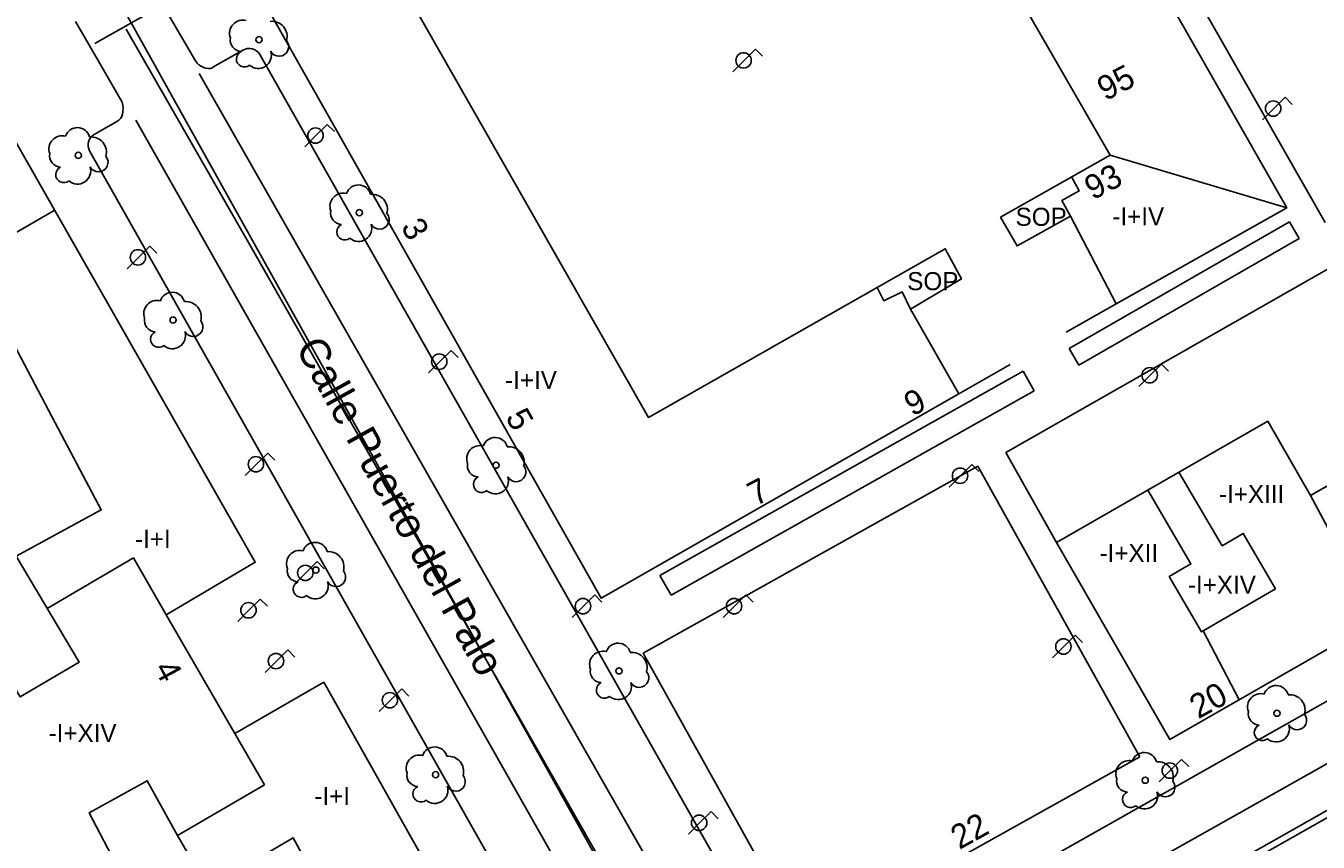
# Model space of a CAD drawing. Extents: x 282771 to 285132, y 4823109 to 4825496.
# Drawn here: x 283530.2 to 283637.2, y 4823537.7 to 4823605.3 of the extents above; entities that cross this region are included whole.
import ezdxf

# ---------------------------------------------------------------- set-up
doc = ezdxf.new("R2010")
doc.units = 0
for name, color, linetype in [('ACERA-BORDILLO', 7, 'Continuous'), ('ACERA-INTERIOR', 7, 'Continuous'), ('ARBOL', 7, 'Continuous'), ('CALLE-EJE', 7, 'Continuous'), ('CALLE-TEXTO', 7, 'Continuous'), ('EDIFICIO', 7, 'Continuous'), ('FAROLA', 7, 'Continuous'), ('MEDIANERA', 7, 'Continuous'), ('NUM-LOCAL', 7, 'Continuous'), ('NUM-PORTAL', 7, 'Continuous'), ('SENAL-VIARIA', 7, 'Continuous'), ('TXT-ALTURA-EDIFICIO', 7, 'Continuous'), ('ZONA-VERDE', 7, 'Continuous')]:
    doc.layers.add(name, color=color, linetype=linetype)

msp = doc.modelspace()

# ---------------------------------------------------------------- linework, layer by layer
at = {"layer": 'ACERA-BORDILLO'}
for points in [[(283588.51, 4823534.14), (283549.54, 4823602.96), (283549.44, 4823603.11), (283549.3, 4823603.24), (283549.13, 4823603.35), (283548.94, 4823603.43), (283548.74, 4823603.46), (283548.53, 4823603.46), (283548.35, 4823603.41), (283548.18, 4823603.34), (283545.85, 4823602.02), (283545.48, 4823601.8), (283545.28, 4823601.8), (283545.07, 4823601.83), (283544.87, 4823601.89), (283544.68, 4823601.99), (283544.5, 4823602.11), (283544.35, 4823602.25), (283544.22, 4823602.42), (283540.28, 4823609.2)], [(283534.27, 4823605.69), (283536.18, 4823602.41), (283538.15, 4823599.02), (283538.23, 4823598.59), (283538.21, 4823598.22), (283538.18, 4823598.01), (283538.11, 4823597.82), (283538, 4823597.65), (283537.86, 4823597.51), (283537.71, 4823597.4), (283535.82, 4823596.34), (283535.67, 4823596.23), (283535.54, 4823596.09), (283535.43, 4823595.93), (283535.35, 4823595.73), (283535.32, 4823595.53), (283535.33, 4823595.33), (283535.37, 4823595.14), (283535.45, 4823594.97), (283574.33, 4823526.22)], [(283721.89, 4823596.88), (283604.16, 4823530.29)]]:
    msp.add_lwpolyline(points, dxfattribs=at)
at = {"layer": 'ACERA-INTERIOR'}
for points in [[(283616.32, 4823579.94), (283620.45, 4823582.31)], [(283607.42, 4823574.84), (283611.67, 4823577.27)]]:
    msp.add_lwpolyline(points, dxfattribs=at)
at = {"layer": 'ARBOL'}
for centre in [(283549.47, 4823604.18), (283534.51, 4823594.6), (283557.78, 4823589.85), (283542.36, 4823580.96), (283569.1, 4823568.93), (283554.18, 4823560.24), (283579.28, 4823551.89), (283633.76, 4823548.38), (283564.09, 4823543.29), (283622.85, 4823542.83)]:
    msp.add_circle(centre, 0.255, dxfattribs=at)
for centre, radius, start, end in [((283548.14, 4823604.71), 1.1, 75.4318, 200.5561), ((283550.53, 4823604.44), 1.27, 345.0327, 95.7993), ((283548.03, 4823604.14), 0.935, 168.599, 268.1324), ((283551.14, 4823603.61), 0.797, 208.9625, 38.991), ((283548.27, 4823602.59), 0.672, 113.7367, 309.4725), ((283549.41, 4823602.89), 1.09, 228.9545, 17.928), ((283534.44, 4823595.86), 1.04, 15.6423, 161.3843), ((283533.18, 4823595.13), 1.1, 75.4318, 200.5561), ((283535.57, 4823594.86), 1.27, 345.0327, 95.7993), ((283533.07, 4823594.56), 0.935, 168.599, 268.1324), ((283536.18, 4823594.03), 0.797, 208.9625, 38.991), ((283533.31, 4823593.01), 0.672, 113.7367, 309.4725), ((283534.45, 4823593.31), 1.09, 228.9545, 17.928), ((283557.71, 4823591.11), 1.04, 15.6423, 161.3843), ((283556.45, 4823590.38), 1.1, 75.4318, 200.5561), ((283558.84, 4823590.11), 1.27, 345.0327, 95.7993), ((283556.34, 4823589.81), 0.935, 168.599, 268.1324), ((283559.45, 4823589.28), 0.797, 208.9625, 38.991), ((283556.58, 4823588.26), 0.672, 113.7367, 309.4725), ((283557.72, 4823588.56), 1.09, 228.9545, 17.928), ((283542.29, 4823582.22), 1.04, 15.6423, 161.3843), ((283541.03, 4823581.49), 1.1, 75.4318, 200.5561), ((283543.42, 4823581.22), 1.27, 345.0327, 95.7993), ((283540.92, 4823580.92), 0.935, 168.599, 268.1324), ((283544.03, 4823580.39), 0.797, 208.9625, 38.991), ((283541.16, 4823579.37), 0.672, 113.7367, 309.4725), ((283542.3, 4823579.67), 1.09, 228.9545, 17.928), ((283569.03, 4823570.19), 1.04, 15.6423, 161.3843), ((283567.77, 4823569.46), 1.1, 75.4318, 200.5561), ((283570.16, 4823569.19), 1.27, 345.0327, 95.7993), ((283567.66, 4823568.89), 0.935, 168.599, 268.1324), ((283570.77, 4823568.36), 0.797, 208.9625, 38.991), ((283567.9, 4823567.34), 0.672, 113.7367, 309.4725), ((283569.04, 4823567.64), 1.09, 228.9545, 17.928), ((283552.85, 4823560.77), 1.1, 75.4318, 200.5561), ((283554.11, 4823561.5), 1.04, 15.6423, 161.3843), ((283555.24, 4823560.5), 1.27, 345.0327, 95.7993), ((283552.74, 4823560.2), 0.935, 168.599, 268.1324), ((283555.85, 4823559.67), 0.797, 208.9625, 38.991), ((283552.98, 4823558.65), 0.672, 113.7367, 309.4725), ((283554.12, 4823558.95), 1.09, 228.9545, 17.928), ((283579.21, 4823553.15), 1.04, 15.6423, 161.3843), ((283577.95, 4823552.42), 1.1, 75.4318, 200.5561), ((283580.34, 4823552.15), 1.27, 345.0327, 95.7993), ((283577.84, 4823551.85), 0.935, 168.599, 268.1324), ((283578.08, 4823550.3), 0.672, 113.7367, 309.4725), ((283579.22, 4823550.6), 1.09, 228.9545, 17.928), ((283580.95, 4823551.32), 0.797, 208.9625, 38.991), ((283632.43, 4823548.91), 1.1, 75.4318, 200.5561), ((283633.69, 4823549.64), 1.04, 15.6423, 161.3843), ((283634.82, 4823548.64), 1.27, 345.0327, 95.7993), ((283632.32, 4823548.34), 0.935, 168.599, 268.1324), ((283635.43, 4823547.81), 0.797, 208.9625, 38.991), ((283632.56, 4823546.79), 0.672, 113.7367, 309.4725), ((283633.7, 4823547.09), 1.09, 228.9545, 17.928), ((283564.02, 4823544.55), 1.04, 15.6423, 161.3843), ((283562.76, 4823543.82), 1.1, 75.4318, 200.5561), ((283565.15, 4823543.55), 1.27, 345.0327, 95.7993), ((283621.52, 4823543.36), 1.1, 75.4318, 200.5561), ((283622.78, 4823544.09), 1.04, 15.6423, 161.3843), ((283562.65, 4823543.25), 0.935, 168.599, 268.1324), ((283623.91, 4823543.09), 1.27, 345.0327, 95.7993), ((283562.89, 4823541.7), 0.672, 113.7367, 309.4725), ((283564.03, 4823542), 1.09, 228.9545, 17.928), ((283565.76, 4823542.72), 0.797, 208.9625, 38.991), ((283621.41, 4823542.79), 0.935, 168.599, 268.1324), ((283624.52, 4823542.26), 0.797, 208.9625, 38.991), ((283621.65, 4823541.24), 0.672, 113.7367, 309.4725), ((283622.79, 4823541.54), 1.09, 228.9545, 17.928)]:
    msp.add_arc(centre, radius, start, end, dxfattribs=at)
at = {"layer": 'CALLE-EJE'}
for points in [[(283590.52, 4823512.86), (283529.62, 4823622.26)], [(283747.47, 4823601.81), (283590.52, 4823512.86)]]:
    msp.add_lwpolyline(points, dxfattribs=at)
at = {"layer": 'EDIFICIO'}
for points in [[(283610.88, 4823589.47), (283612.24, 4823587.1), (283616.67, 4823589.55), (283620.45, 4823582.31), (283634.57, 4823590.25), (283602.28, 4823646.94), (283545.69, 4823614.78), (283577.81, 4823557.91), (283607.42, 4823574.84), (283603.43, 4823581.86), (283607.63, 4823584.37), (283606.29, 4823586.86), (283581.72, 4823572.89), (283560.16, 4823610.73), (283598.71, 4823631.5), (283619.95, 4823594.63), (283610.88, 4823589.47)], [(283516.61, 4823600.44), (283524.17, 4823604.73), (283549.16, 4823560.89), (283541.79, 4823556.54), (283547.48, 4823546.69), (283554.83, 4823550.95), (283566.04, 4823531.03)], [(283530.65, 4823531.23), (283519.61, 4823550.1), (283526.89, 4823554.37), (283529.7, 4823549.74), (283534.58, 4823552.61), (283529.36, 4823561.4), (283536.41, 4823565.22), (283532.59, 4823572.43), (283527.79, 4823581.52), (283525.15, 4823585.79), (283520.13, 4823583.08), (283522.5, 4823578.6), (283514.99, 4823574.34), (283504.15, 4823593.36), (283507.69, 4823595.38), (283511.43, 4823597.5), (283514.46, 4823592.65), (283519.53, 4823595.57), (283516.61, 4823600.44)], [(283615.52, 4823562.54), (283633, 4823572.57), (283636.53, 4823566.41), (283648.6, 4823573.33), (283654.32, 4823563.08), (283624.9, 4823546.2), (283615.52, 4823562.54)], [(283559.99, 4823523.84), (283552.31, 4823538.05), (283545.24, 4823533.93), (283542.72, 4823538.25), (283540.22, 4823542.79), (283535.41, 4823540.12), (283537.88, 4823535.43)]]:
    msp.add_lwpolyline(points, dxfattribs=at)
at = {"layer": 'FAROLA'}
for p, q in [((283590.58, 4823603.4), (283589.64, 4823602.47)), ((283591.17, 4823602.81), (283590.58, 4823603.4)), ((283589.64, 4823602.47), (283588.71, 4823601.53)), ((283634.43, 4823599.41), (283633.49, 4823598.48)), ((283635.02, 4823598.82), (283634.43, 4823599.41)), ((283633.49, 4823598.48), (283632.56, 4823597.54)), ((283555.13, 4823597.17), (283554.19, 4823596.24)), ((283555.72, 4823596.58), (283555.13, 4823597.17)), ((283554.19, 4823596.24), (283553.26, 4823595.3)), ((283540.43, 4823587.08), (283539.49, 4823586.15)), ((283541.02, 4823586.49), (283540.43, 4823587.08)), ((283539.49, 4823586.15), (283538.56, 4823585.21)), ((283565.38, 4823578.44), (283564.44, 4823577.51)), ((283565.97, 4823577.85), (283565.38, 4823578.44)), ((283564.44, 4823577.51), (283563.51, 4823576.57)), ((283624.2, 4823577.31), (283623.26, 4823576.38)), ((283624.79, 4823576.72), (283624.2, 4823577.31)), ((283623.26, 4823576.38), (283622.33, 4823575.44)), ((283550.2, 4823569.94), (283549.26, 4823569.01)), ((283550.79, 4823569.35), (283550.2, 4823569.94)), ((283549.26, 4823569.01), (283548.33, 4823568.07)), ((283607.56, 4823568.06), (283606.63, 4823567.12)), ((283608.5, 4823568.99), (283607.56, 4823568.06)), ((283609.09, 4823568.4), (283608.5, 4823568.99)), ((283554.29, 4823560.94), (283553.35, 4823560.01)), ((283554.88, 4823560.35), (283554.29, 4823560.94)), ((283553.35, 4823560.01), (283552.42, 4823559.07)), ((283549.58, 4823557.84), (283548.64, 4823556.91)), ((283550.17, 4823557.25), (283549.58, 4823557.84)), ((283577.28, 4823558.18), (283576.34, 4823557.25)), ((283577.87, 4823557.59), (283577.28, 4823558.18)), ((283589.79, 4823558.18), (283588.85, 4823557.25)), ((283590.38, 4823557.59), (283589.79, 4823558.18)), ((283548.64, 4823556.91), (283547.71, 4823555.97)), ((283576.34, 4823557.25), (283575.41, 4823556.31)), ((283588.85, 4823557.25), (283587.92, 4823556.31)), ((283617.06, 4823554.84), (283616.12, 4823553.91)), ((283617.65, 4823554.25), (283617.06, 4823554.84)), ((283551.86, 4823553.63), (283550.92, 4823552.7)), ((283552.45, 4823553.04), (283551.86, 4823553.63)), ((283616.12, 4823553.91), (283615.19, 4823552.97)), ((283550.92, 4823552.7), (283549.99, 4823551.76)), ((283561.29, 4823550.39), (283560.35, 4823549.46)), ((283561.88, 4823549.8), (283561.29, 4823550.39)), ((283560.35, 4823549.46), (283559.42, 4823548.52)), ((283625.87, 4823544.56), (283624.93, 4823543.63)), ((283626.46, 4823543.97), (283625.87, 4823544.56)), ((283624.93, 4823543.63), (283624, 4823542.69)), ((283586.9, 4823540.23), (283585.96, 4823539.3)), ((283587.49, 4823539.64), (283586.9, 4823540.23)), ((283585.96, 4823539.3), (283585.03, 4823538.36))]:
    msp.add_line(p, q, dxfattribs=at)
for centre, radius in [((283589.6, 4823602.47), 0.637), ((283633.45, 4823598.48), 0.637), ((283554.15, 4823596.24), 0.637), ((283539.45, 4823586.15), 0.637), ((283564.4, 4823577.51), 0.637), ((283623.22, 4823576.38), 0.637), ((283549.22, 4823569.01), 0.637), ((283607.52, 4823568.06), 0.637), ((283553.31, 4823560.01), 0.637), ((283548.6, 4823556.91), 0.638), ((283576.3, 4823557.25), 0.638), ((283588.81, 4823557.25), 0.638), ((283616.08, 4823553.91), 0.637), ((283550.88, 4823552.7), 0.638), ((283560.31, 4823549.46), 0.637), ((283624.89, 4823543.63), 0.637), ((283585.92, 4823539.3), 0.637)]:
    msp.add_circle(centre, radius, dxfattribs=at)
at = {"layer": 'MEDIANERA'}
for points in [[(283619.95, 4823594.63), (283634.57, 4823590.25)], [(283616.67, 4823589.55), (283615.94, 4823590.85), (283617.39, 4823591.66), (283616.74, 4823592.81)], [(283532.52, 4823590.02), (283525.15, 4823585.79)], [(283603.43, 4823581.86), (283602.74, 4823583.29), (283601.22, 4823582.55), (283600.67, 4823583.65)], [(283625.64, 4823568.35), (283629.23, 4823562.26), (283630.97, 4823563.28), (283633.64, 4823558.7), (283627.51, 4823555.13), (283624.84, 4823559.7), (283626.64, 4823560.75), (283623.07, 4823566.86)], [(283636.53, 4823566.41), (283642.1, 4823556.07)], [(283531.92, 4823557.07), (283539.08, 4823561.25), (283541.79, 4823556.54)], [(283627.65, 4823555.21), (283630.62, 4823549.48)], [(283554.83, 4823550.95), (283547.48, 4823546.69)], [(283547.48, 4823546.69), (283549.93, 4823542.45)], [(283549.93, 4823542.45), (283542.72, 4823538.25)]]:
    msp.add_lwpolyline(points, dxfattribs=at)
at = {"layer": 'SENAL-VIARIA'}
for points in [[(283535.87, 4823603.86), (283541.22, 4823606.87)], [(283548.94, 4823586.81), (283538.48, 4823605.05)], [(283544.52, 4823601.38), (283583.76, 4823532.52)], [(283578.4, 4823528.44), (283539.27, 4823597.53)], [(283725.87, 4823593.73), (283604.69, 4823525.48)], [(283578.3, 4823535.22), (283548.94, 4823586.81)], [(283719.49, 4823586.56), (283607.09, 4823522.88)]]:
    msp.add_lwpolyline(points, dxfattribs=at)
at = {"layer": 'ZONA-VERDE'}
for p, q in [((283637.75, 4823589.05), (283606.96, 4823643.08)), ((283611.31, 4823569.98), (283645.4, 4823589.42)), ((283616.57, 4823578.61), (283634.8, 4823589.08)), ((283634.8, 4823589.08), (283635.59, 4823587.7)), ((283635.59, 4823587.7), (283617.36, 4823577.23)), ((283617.36, 4823577.23), (283616.57, 4823578.61)), ((283582.67, 4823559.8), (283612.74, 4823576.72)), ((283612.74, 4823576.72), (283613.66, 4823575.09)), ((283613.66, 4823575.09), (283583.59, 4823558.17)), ((283648.6, 4823573.33), (283636.53, 4823566.41)), ((283615.52, 4823562.54), (283611.31, 4823569.98)), ((283581.28, 4823553.37), (283609, 4823568.84)), ((283609, 4823568.84), (283622.42, 4823544.78)), ((283583.59, 4823558.17), (283582.67, 4823559.8)), ((283594.7, 4823529.31), (283581.28, 4823553.37)), ((283622.42, 4823544.78), (283594.7, 4823529.31))]:
    msp.add_line(p, q, dxfattribs=at)
msp.add_lwpolyline([(283636.53, 4823566.41), (283633, 4823572.57), (283615.52, 4823562.54)], dxfattribs=at)

# ---------------------------------------------------------------- texts
at = {"layer": 'CALLE-TEXTO'}
msp.add_text('Calle Puerto del Palo', height=2.5, rotation=299.1041, dxfattribs=at).set_placement((283552.46, 4823578.66))
at = {"layer": 'NUM-LOCAL'}
msp.add_text('22', height=2, rotation=28.96, dxfattribs=at).set_placement((283607.47, 4823537.05))
at = {"layer": 'NUM-PORTAL'}
for s, rotation, p in [('95', 27.74, (283619.56, 4823599.07)), ('93', 27.73, (283618.51, 4823590.86)), ('3', 299.51, (283561.18, 4823588.68)), ('9', 27.73, (283603.57, 4823572.94)), ('5', 299.51, (283569.84, 4823572.91)), ('7', 27.73, (283590.6, 4823565.51)), ('4', 298.45, (283540.74, 4823552.09)), ('20', 28.96, (283627.25, 4823547.87))]:
    msp.add_text(s, height=2, rotation=rotation, dxfattribs=at).set_placement(p)
at = {"layer": 'TXT-ALTURA-EDIFICIO'}
for s, p in [('SOP', (283612.12, 4823588.76)), ('-I+IV', (283620.13, 4823588.8)), ('SOP', (283603.15, 4823583.43)), ('-I+IV', (283569.85, 4823575.24)), ('-I+XIII', (283628.96, 4823565.8)), ('-I+I', (283539.21, 4823562.08)), ('-I+XII', (283619.07, 4823560.91)), ('-I+XIV', (283626.39, 4823558.28)), ('-I+XIV', (283532.05, 4823546)), ('-I+I', (283554.06, 4823540.77))]:
    msp.add_text(s, height=1.5, rotation=0, dxfattribs=at).set_placement(p)

doc.saveas('drawing.dxf')
